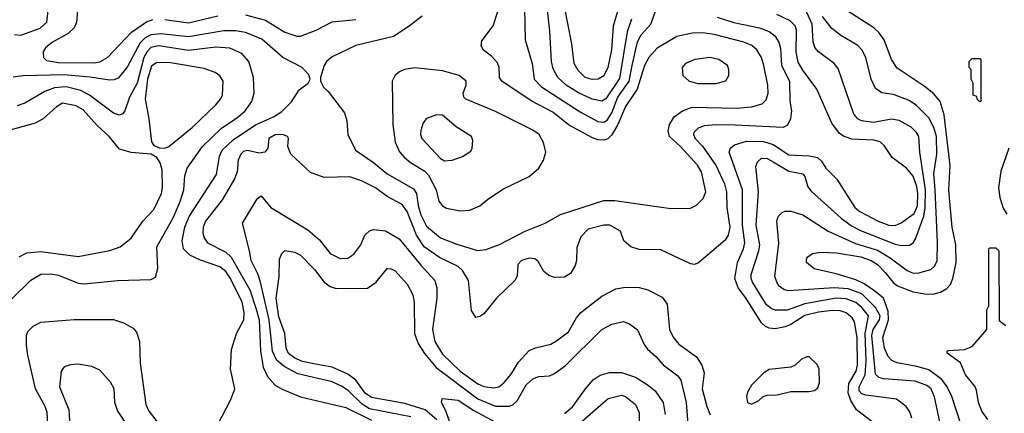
# Model space of a CAD drawing. Extents: x 997028 to 1115134, y 536408 to 618974.
# Tile 393 of 473: x 1056378 to 1061378, y 613110 to 615108. Entities that reach past the tile are written whole.
import ezdxf

# ---------------------------------------------------------------- set-up
doc = ezdxf.new("R2010")
doc.units = 0

msp = doc.modelspace()

# ---------------------------------------------------------------- linework, layer by layer
at = {"layer": '0CON10XD'}
for points in [[(1058941.3, 615165), (1058944.6, 615005), (1058980.6, 614885), (1058990.3, 614805), (1059027.6, 614767.6), (1059225, 614639.5), (1059315, 614591.6), (1059345, 614588.1), (1059362.1, 614597.9), (1059384.6, 614635), (1059415.1, 614715), (1059473.9, 614795), (1059489.1, 614875), (1059515, 614995.4), (1059535, 615030.7), (1059584.3, 615085.7), (1059611.8, 615165)], [(1059485, 615110.9), (1059463.3, 615046.7), (1059425, 614810), (1059355, 614706.6), (1059335, 614694.7), (1059285, 614705.2), (1059216.3, 614736.3), (1059153.3, 614775), (1059110.9, 614815), (1059088.3, 614858.3), (1059078.3, 614895), (1059071.4, 615051.4), (1059055.8, 615185)], [(1059415, 615148.5), (1059393, 615075), (1059384.4, 614955), (1059365, 614865.8), (1059345, 614823.3), (1059316.2, 614805), (1059285, 614803.4), (1059250.6, 614815), (1059215, 614850), (1059194, 614885), (1059182.7, 614985), (1059144.4, 615175)], [(1060908.2, 613085), (1060898.1, 613118.1), (1060880.6, 613145), (1060831.7, 613181.7), (1060675, 613202.6), (1060655, 613209.5), (1060641.3, 613225), (1060640.6, 613245), (1060672.5, 613305), (1060676.6, 613376.6), (1060672.2, 613515), (1060689.1, 613605), (1060655, 613647.3), (1060625, 613673.3), (1060575, 613691.4), (1060525, 613694.9), (1060365, 613666.3), (1060275, 613634.4), (1060215, 613633.8), (1060195, 613641.4), (1060171.5, 613661.5), (1060100.2, 613775), (1060092.4, 613795), (1060092.7, 613815), (1060132, 613935), (1060136.3, 613965), (1060117.6, 614065), (1060129.4, 614235), (1060117.1, 614362.9), (1060125, 614387.1), (1060145.3, 614404.7), (1060175, 614403.9), (1060205, 614386.8), (1060285, 614339.6), (1060355, 614325.5), (1060365, 614311.2), (1060380.1, 614260.1), (1060397, 614237), (1060549.8, 614099.8), (1060601.9, 614061.8), (1060647.8, 614037.8), (1060825, 613968.6), (1060855, 613961.8), (1060896.2, 613963.8), (1060915, 613975.6), (1060927.5, 613995), (1060969.3, 614110.7), (1060977.1, 614152.9), (1060977.9, 614245), (1060949.1, 614435), (1060943.9, 614515), (1060933.2, 614535), (1060905, 614562.3), (1060845, 614596.6), (1060805, 614602.9), (1060715, 614585.7), (1060652.9, 614595), (1060634.6, 614605), (1060615, 614627.8), (1060535, 614859.2), (1060514.4, 614885), (1060435, 614944.6), (1060415.8, 614965.8), (1060407.1, 614995), (1060402.8, 615085), (1060365, 615166)], [(1056352.6, 615032.6), (1056385, 615029.6), (1056481.9, 615065), (1056515.5, 615095), (1056523.5, 615155)], [(1056671.5, 615155), (1056666.1, 615095), (1056654.4, 615065.6), (1056625, 615038.2), (1056545, 614993.2), (1056510, 614965), (1056497.8, 614945), (1056500, 614915), (1056515, 614900), (1056575, 614890.5), (1056755, 614888.3), (1056785.6, 614894.4), (1056825, 614916.2), (1056946, 615045), (1057022.7, 615097.3), (1057055, 615108.1)], [(1057115, 615109), (1057235, 615091.5), (1057385, 615126.9)], [(1059920.6, 615120.6), (1060005, 615092.6), (1060135.9, 615065.9), (1060185, 615047.5), (1060213.3, 615025), (1060234, 614994), (1060242.2, 614962.2), (1060247.3, 614875), (1060287.9, 614795), (1060290, 614695), (1060297.5, 614645), (1060293.1, 614605), (1060277.4, 614572.6), (1060255, 614561.4), (1060012.1, 614572.1), (1059915.7, 614574.3), (1059855, 614568.4), (1059823.3, 614556.7), (1059801.8, 614535), (1059799.6, 614525), (1059808.2, 614505), (1059845.6, 614465.6), (1059915.7, 614365.7), (1059957, 614275), (1059967.8, 614235), (1059969.8, 614155), (1059985.2, 614055.2), (1059976.9, 614015), (1059960.8, 613989.2), (1059826.1, 613873.9), (1059805, 613865.6), (1059785, 613868.9), (1059635, 613939.6), (1059525, 613941.8), (1059481.2, 613955), (1059446.2, 613985), (1059430, 614035), (1059374.5, 614064.5), (1059345, 614065.4), (1059265, 614045.5), (1059228.2, 614005), (1059208.5, 613951.5), (1059206.2, 613885), (1059199.2, 613860.8), (1059175, 613819.2), (1059145, 613800.6), (1059095, 613799.4), (1059065, 613809.4), (1059039.8, 613829.8), (1059011.3, 613881.3), (1058994, 613894), (1058965, 613897.5), (1058927.5, 613885), (1058908.6, 613865), (1058904.4, 613805.6), (1058892.9, 613785), (1058800, 613695), (1058735, 613615.7), (1058715, 613601.2), (1058695, 613596.7), (1058672.4, 613632.4), (1058657.2, 613785), (1058627.9, 613835), (1058605, 613856), (1058511, 613901), (1058432.7, 613955), (1058393.5, 614013.5), (1058346.7, 614135), (1058320.6, 614170.6), (1058245, 614211.3), (1058185, 614254.1), (1058115, 614289.3), (1058055, 614310), (1057925, 614307.5), (1057855, 614332), (1057756, 614425), (1057740, 614465), (1057744.2, 614505), (1057738, 614515), (1057715.3, 614525.3), (1057675, 614522.7), (1057644, 614505), (1057638.8, 614455), (1057623.3, 614435), (1057595, 614430), (1057535, 614444.6), (1057515, 614438.7), (1057500.8, 614425), (1057488.4, 614395), (1057482.1, 614335), (1057469.9, 614300.1), (1057406.6, 614193.4), (1057321.2, 614085), (1057309.7, 614055), (1057308.4, 614025), (1057315, 614000.8), (1057331.5, 613975), (1057425, 613928.6), (1057452.1, 613902.1), (1057547, 613737), (1057579, 613639)], [(1057525, 615131.6), (1057626, 615106), (1057725, 615044.7), (1057785, 615023.3), (1057805, 615024.7), (1057884.2, 615055), (1057965, 615096.2), (1058085, 615108)], [(1058422, 615125), (1058355.8, 615075), (1058277.3, 615022.7), (1058085, 614976.9), (1057965, 614919.2), (1057936, 614895), (1057924, 614875), (1057906.2, 614815), (1057906, 614795), (1057921.2, 614765), (1057945, 614743.8), (1058027.1, 614635), (1058040, 614595), (1058044.3, 614525), (1058083.1, 614445), (1058175, 614382.5), (1058245, 614325.3), (1058379, 614249), (1058394.1, 614225), (1058401.6, 614165), (1058415, 614117.3), (1058445, 614059.6), (1058515, 614001.2), (1058598.9, 613968.9), (1058703.7, 613936.3)], [(1058703.7, 613936.3), (1058745, 613942), (1058815, 613967.1), (1058945.3, 614034.7), (1059046.2, 614075), (1059125, 614120), (1059345, 614189.6), (1059400.9, 614190.9), (1059685, 614150), (1059785, 614152), (1059815, 614167.1), (1059849.5, 614200.5), (1059862.7, 614235), (1059841.4, 614335), (1059819.6, 614369.6), (1059733.4, 614465), (1059679.1, 614515), (1059671.4, 614541.4), (1059677.5, 614575), (1059702.2, 614615), (1059744.4, 614645), (1059794, 614664), (1060021, 614659), (1060095, 614665.3), (1060149.1, 614680.9), (1060169.1, 614700.9), (1060179.3, 614735), (1060177.3, 614775), (1060158.1, 614875), (1060145, 614915.8), (1060121.5, 614955), (1060096.5, 614976.5), (1060055, 614994.2), (1059905, 615031.7), (1059845, 615040.3), (1059795, 615040), (1059715, 615022.1), (1059616.2, 614963.8), (1059573.6, 614916.4), (1059551.7, 614875), (1059514.1, 614755.9), (1059455, 614666.5), (1059415.5, 614575), (1059385, 614522.8), (1059365, 614503.1), (1059345, 614495.8), (1059315, 614497.8), (1059287.9, 614507.9), (1059165, 614574.2), (1059085, 614639.2), (1058975, 614696.5), (1058826.9, 614795), (1058815.6, 614815), (1058812.9, 614865), (1058805, 614888.8), (1058775, 614922.5), (1058733.7, 614953.7), (1058722, 614975), (1058725, 615000), (1058783, 615077), (1058808, 615155)], [(1060738.1, 614085), (1060792, 614065), (1060825, 614063.8), (1060855, 614076.7), (1060921.2, 614125), (1060937.2, 614162.8), (1060940, 614225), (1060935, 614260.4), (1060915, 614313.3), (1060882.5, 614355), (1060809, 614409), (1060768.8, 614468.8), (1060747.4, 614487.4), (1060715.8, 614495.8), (1060605, 614502.2), (1060564.5, 614514.5), (1060540.8, 614530.8), (1060502.8, 614582.8), (1060426.9, 614755), (1060355, 614850.8), (1060331.6, 614891.6), (1060321.2, 614945), (1060323.4, 615055), (1060316.7, 615076.7), (1060291, 615101), (1060224.1, 615134.1)], [(1061164.7, 613035), (1061111.7, 613195), (1061088.9, 613245), (1061061.2, 613281.2), (1060995, 613331), (1060935, 613348.1), (1060835, 613365.7), (1060808.1, 613378.1), (1060787.9, 613397.9), (1060770.4, 613440.4), (1060761.9, 613495), (1060790.1, 613585), (1060789.3, 613629.3), (1060764.6, 613694.6), (1060720.5, 613730.5), (1060667.2, 613767.2), (1060625, 613787.7), (1060525, 613818.4), (1060413.6, 613843.6), (1060374.4, 613875), (1060373.3, 613895), (1060380, 613905), (1060405, 613921.9), (1060445, 613927.7), (1060525.8, 613924.2), (1060650, 613905), (1060702.9, 613885), (1060734, 613865), (1060774.2, 613825), (1060813.5, 613773.5), (1060836.5, 613756.5), (1060915, 613727.4), (1060975, 613716.5), (1061015, 613715.3), (1061054.7, 613725.3), (1061086.8, 613743.2), (1061105.2, 613764.8), (1061117.5, 613795), (1061134.4, 613875.6), (1061131.5, 613965), (1061114.3, 614055.7), (1061101.6, 614185), (1061097.3, 614245), (1061103.7, 614366.3), (1061073.9, 614625), (1061052.6, 614692.6), (1061020.8, 614730.8), (1060970.9, 614770.9), (1060835, 614860.9), (1060806.2, 614905), (1060768.9, 615005), (1060742, 615042), (1060715.8, 615065.8), (1060578.5, 615155)], [(1061026.6, 614246.6), (1061021.3, 614325), (1061035.4, 614424.6), (1061033.3, 614515), (1061020.9, 614560.9), (1060995, 614608.9), (1060932.7, 614672.7), (1060895, 614697.8), (1060815, 614728), (1060756.4, 614736.4), (1060725, 614759.2), (1060702.3, 614805), (1060675.3, 614915), (1060654.6, 614955), (1060635, 614976.9), (1060547.6, 615027.6), (1060502.2, 615062.2), (1060455, 615124.5)], [(1057339.2, 612965), (1057450.3, 613179.7), (1057470.8, 613235), (1057449.5, 613335), (1057453.3, 613435), (1057479.5, 613515), (1057516, 613584), (1057517.5, 613622.5), (1057508.8, 613675), (1057449.7, 613795), (1057425, 613829.2), (1057395, 613853.7), (1057297.1, 613887.1), (1057242.5, 613912.5), (1057210.3, 613945), (1057202.9, 613985), (1057217.2, 614055), (1057239.8, 614109.8), (1057378.3, 614321.7), (1057393.3, 614415), (1057406.2, 614445), (1057461.8, 614498.2), (1057575.4, 614574.6), (1057668.1, 614615), (1057709, 614641), (1057758.7, 614691.3), (1057797.6, 614752.4), (1057843.3, 614785), (1057853.8, 614805), (1057847.5, 614827.5), (1057813.3, 614865), (1057715, 614916.2), (1057608.4, 615008.4), (1057525, 615042.6), (1057475, 615051.2), (1057415, 615051.1), (1057235, 615021.2), (1057095, 615036.1), (1057045, 615030.9), (1057014.9, 615015.1), (1056990.1, 614989.9), (1056924.1, 614865.9), (1056879, 614811), (1056858.2, 614801.8), (1056835, 614800.7), (1056736, 614816), (1056605, 614828.6), (1056395, 614823.1), (1056345, 614815.6)], [(1056236.4, 613593.6), (1056435, 613786.2), (1056485, 613815.8), (1056535, 613817.9), (1056575, 613810.8), (1056675, 613770.7), (1056705, 613766.7), (1056875, 613783.8), (1057045, 613790), (1057068.8, 613801.2), (1057079.4, 613845), (1057074.1, 613955.9), (1057157.2, 614102.8), (1057193.1, 614185), (1057212.2, 614245), (1057217.6, 614315), (1057228.9, 614355), (1057307.3, 614465), (1057401.8, 614555), (1057486.9, 614613.1), (1057522.9, 614645), (1057556.8, 614693.2), (1057568.5, 614735), (1057565.4, 614815), (1057542.1, 614895), (1057506.9, 614936.9), (1057445, 614962.8), (1057375, 614968.6), (1057235, 614950.9), (1057085, 614974.5), (1057045, 614967), (1057025, 614947), (1057008.1, 614915), (1056974.9, 614785.1), (1056935.8, 614715), (1056911.8, 614645), (1056900.4, 614629.6), (1056885, 614622.7), (1056855, 614632.5), (1056732.5, 614725), (1056688.7, 614748.7), (1056615, 614767.2), (1056555, 614761.3), (1056506.6, 614743.4), (1056405, 614684.1), (1056365, 614670.6)], [(1059915, 614784.6), (1059965, 614798), (1059980, 614825), (1059980, 614855), (1059972, 614875), (1059928, 614905), (1059885, 614915.4), (1059807.5, 614905), (1059758.8, 614885), (1059742, 614865), (1059746.2, 614825), (1059778.8, 614795), (1059824.6, 614784.6), (1059915, 614784.6)], [(1057115, 614455.8), (1057135, 614464.3), (1057255, 614560), (1057374.5, 614675), (1057398.5, 614705), (1057407.5, 614725), (1057411.8, 614795), (1057395, 614822.2), (1057370.5, 614840.5), (1057315, 614860.7), (1057145, 614888.4), (1057075, 614890.8), (1057047.9, 614872.1), (1057026.8, 614805), (1057015.6, 614705), (1057034.7, 614605), (1057047.3, 614487.3), (1057059.5, 614469.5), (1057087.7, 614457.7), (1057115, 614455.8)], [(1058615, 614137.8), (1058665, 614141.9), (1058715, 614162.9), (1058753.9, 614196.1), (1058832.2, 614247.8), (1058965, 614311.4), (1059014, 614355), (1059039.2, 614395), (1059050, 614435), (1059038.6, 614485), (1059015.7, 614525), (1058985, 614547.5), (1058795, 614641.8), (1058644, 614705), (1058634, 614715), (1058630, 614735), (1058645.8, 614775), (1058645.7, 614795), (1058610, 614825), (1058525, 614848.8), (1058385, 614862.7), (1058332.5, 614855), (1058306.3, 614843.7), (1058284.6, 614825.4), (1058269.4, 614795), (1058273.3, 614575), (1058285.9, 614485.9), (1058307.3, 614437.3), (1058330, 614410), (1058362.7, 614382.7), (1058435, 614338.4), (1058455, 614318.2), (1058492.6, 614245), (1058507.6, 614187.6), (1058525, 614162.9), (1058545, 614151.9), (1058615, 614137.8)], [(1061255, 614690), (1061240, 614705), (1061238.3, 614718.3), (1061220, 614725), (1061220, 614785), (1061210, 614805), (1061210, 614855), (1061200, 614865), (1061200, 614895), (1061215, 614910), (1061255, 614910), (1061260, 614905), (1061260, 614695), (1061255, 614690)], [(1056376, 613904), (1056414.6, 613925.4), (1056485, 613930.6), (1056675, 613905.4), (1056836.8, 613936.8), (1056888, 613955), (1056945, 613999.4), (1057004.3, 614085.7), (1057059.6, 614145), (1057097.7, 614225), (1057103.8, 614255), (1057101.5, 614345), (1057091.7, 614381.7), (1057075, 614408.8), (1057045.8, 614425.8), (1056943.9, 614433.9), (1056885, 614450.5), (1056832.3, 614515), (1056771.5, 614571.5), (1056700.5, 614650.5), (1056665, 614669.7), (1056596.4, 614683.6), (1056565, 614666.1), (1056497.5, 614605), (1056457, 614583), (1056335, 614549.1)], [(1058535, 614392.2), (1058575, 614394.4), (1058626.8, 614413.2), (1058668.8, 614441.2), (1058676.2, 614455), (1058680, 614495), (1058672, 614515), (1058595, 614564.4), (1058525, 614623.8), (1058495.4, 614624.6), (1058445, 614606.9), (1058428.1, 614585), (1058415.4, 614544.6), (1058413.8, 614525), (1058421.2, 614505), (1058515, 614402.5), (1058535, 614392.2)], [(1060715, 613062), (1060627.6, 613127.6), (1060599, 613175), (1060586.4, 613215), (1060588.9, 613261.1), (1060625.9, 613325), (1060632.2, 613355), (1060631.6, 613495), (1060616.9, 613575), (1060605.9, 613595), (1060575, 613620.2), (1060545, 613630.3), (1060505, 613631.9), (1060435, 613624.2), (1060365, 613607.4), (1060295, 613561.6), (1060265, 613548.7), (1060215, 613539.3), (1060185, 613541.9), (1060165, 613550.5), (1060145, 613569.7), (1060065, 613698.4), (1060026.6, 613746.6), (1060009.3, 613795), (1060023.5, 613875), (1060054.4, 613945), (1060060, 613975), (1060049.7, 614065), (1060049.6, 614245), (1059981.8, 614435), (1059988.5, 614455), (1060008.1, 614471.9), (1060069.4, 614490.6), (1060155, 614489.4), (1060205, 614473.8), (1060285, 614422.7), (1060387.6, 614417.6), (1060429.1, 614409.1), (1060450.3, 614390.3), (1060472, 614355), (1060528.3, 614298.3), (1060619.1, 614155), (1060645, 614134.2), (1060738.1, 614085)], [(1061402.1, 614455), (1061360.6, 614339.4), (1061349.4, 614255), (1061355.2, 614205), (1061372, 614152), (1061390.5, 614120.5)], [(1058365, 613091.9), (1058155, 613132.9), (1058117, 613157), (1058047.4, 613225), (1058016.1, 613246.1), (1057965, 613269.5), (1057791.5, 613311.5), (1057725, 613345.6), (1057685, 613378), (1057661.9, 613425), (1057644.7, 613585), (1057601.6, 613775), (1057588.2, 613818.2), (1057554.1, 613885), (1057544.7, 613934.7), (1057510.6, 614075), (1057585, 614198.8), (1057605, 614213.3), (1057654, 614155), (1057841.5, 614041.5), (1057900.2, 613990.3), (1057955, 613920.9), (1058005, 613895.6), (1058045, 613898.1), (1058075, 613917.1), (1058110.5, 613965), (1058131.4, 614015), (1058155, 614035.8), (1058175, 614042.5), (1058236.6, 614036.6), (1058305, 613995.6), (1058415, 613861.6), (1058486.7, 613785), (1058496.9, 613746.9), (1058497.1, 613695), (1058474, 613535), (1058487.2, 613475), (1058525, 613409.7), (1058615.9, 613325), (1058705, 613260.8), (1058735, 613246.4), (1058785, 613239.7), (1058811.4, 613245), (1058836.5, 613265), (1058875, 613308.9), (1058910.8, 613369.2), (1058965, 613428.6), (1058997.4, 613442.6), (1059075, 613461.5), (1059105, 613477.5), (1059165, 613524.5), (1059205.2, 613594.8), (1059228, 613622), (1059335, 613705.6), (1059405, 613741.5), (1059455, 613750.5), (1059525, 613748.5), (1059567.6, 613737.6), (1059640.3, 613700.3), (1059665.7, 613665), (1059678.9, 613535), (1059697.1, 613497.1), (1059725, 613460.5), (1059815, 613396.5), (1059842.7, 613355), (1059854.7, 613315), (1059844.6, 613235), (1059867.6, 613145), (1059885, 613101.9)], [(1061057.9, 613035), (1061023.3, 613193.3), (1061006.3, 613235), (1060985, 613251.6), (1060925, 613273.7), (1060764.8, 613284.8), (1060741.3, 613291.3), (1060725, 613308.5), (1060705.9, 613505), (1060713.2, 613535), (1060743.9, 613585), (1060747.4, 613605), (1060725, 613647.9), (1060655, 613716.5), (1060585, 613741.5), (1060515, 613747.1), (1060281.5, 613731.5), (1060258.7, 613738.7), (1060236, 613756), (1060222.7, 613775), (1060213.6, 613805), (1060234, 613974), (1060222.5, 614085), (1060230.9, 614109.1), (1060250.9, 614129.1), (1060265, 614135.6), (1060295, 614135.5), (1060355, 614118.2), (1060483.8, 614033.8), (1060622.2, 613972.2), (1060735, 613937.5), (1060799.3, 613899.3), (1060884.6, 613834.6), (1060915, 613822), (1060945, 613822.4), (1061005, 613839.6), (1061025, 613859.1), (1061037.6, 613885), (1061039.5, 613975), (1061026.6, 614246.6)], [(1058496.7, 613076.7), (1058437.3, 613127.3), (1058335, 613160.7), (1058165, 613189.8), (1058133.4, 613213.4), (1058085, 613279.2), (1058045, 613309.3), (1057965, 613343.9), (1057871.7, 613361.7), (1057813.9, 613373.9), (1057775, 613390.2), (1057744.3, 613414.3), (1057731.7, 613441.7), (1057725.2, 613515), (1057695, 613600), (1057680, 613695), (1057695.4, 613805), (1057697.9, 613892.1), (1057709.1, 613920.9), (1057725, 613935.8), (1057775, 613927.8), (1057805, 613912.5), (1057875, 613840.6), (1057925, 613776.5), (1057955, 613754.5), (1057985, 613743.6), (1058145, 613745.6), (1058188.1, 613775), (1058243.8, 613845), (1058265, 613844.2), (1058285, 613832.5), (1058345.8, 613765.8), (1058375, 613712), (1058382.2, 613675), (1058383.7, 613515), (1058402.6, 613465), (1058433.9, 613413.9), (1058493.4, 613343.4), (1058705, 613183.1), (1058795, 613147), (1058865, 613147.1), (1058885, 613154.7), (1058905, 613173.8), (1058951.2, 613255), (1058984.1, 613285.9), (1059015, 613297.5), (1059068.7, 613301.3), (1059095, 613312.9), (1059148.9, 613351.1), (1059333.8, 613536.2), (1059385, 613562.1), (1059445, 613576.5), (1059474.6, 613564.6), (1059515, 613534.2), (1059549.4, 613459.4), (1059566.1, 613436.1), (1059609.3, 613399.3), (1059646.4, 613356.4), (1059720.5, 613300.5), (1059735, 613278.1), (1059763.1, 613165), (1059771.9, 613055)], [(1061295, 613078.6), (1061265, 613120.8), (1061248.2, 613165), (1061237.9, 613227.9), (1061228.7, 613248.7), (1061182.2, 613305), (1061155.8, 613365.8), (1061087.5, 613415), (1061087.5, 613425), (1061095, 613428.8), (1061176.1, 613433.9), (1061215, 613448.8), (1061290, 613535), (1061290, 613635), (1061300, 613655), (1061300, 613945), (1061305, 613950), (1061335, 613950), (1061350, 613935), (1061351.7, 613581.7), (1061386.4, 613556.4)], [(1057579, 613639), (1057594.8, 613585), (1057600.6, 613425), (1057615.2, 613345.2), (1057636.9, 613296.9), (1057675, 613253.5), (1057712.1, 613232.1), (1057805, 613194.3), (1058035, 613140.2), (1058165, 613076.4)], [(1056526.8, 612965), (1056517.3, 613115), (1056508.6, 613145), (1056458.8, 613235), (1056418.9, 613405), (1056412.5, 613455), (1056412.9, 613505), (1056420, 613525), (1056447.4, 613552.6), (1056486.4, 613573.6), (1056655, 613586.9), (1056855, 613585.7), (1056905, 613569.2), (1056955, 613542), (1056971.3, 613521.3), (1056986.9, 613475), (1056990.5, 613365), (1057018.8, 613155), (1057035, 613120.6), (1057155.6, 612965)], [(1060095, 613156.2), (1060105, 613161.2), (1060132.5, 613175), (1060153.9, 613196.1), (1060175, 613203.3), (1060225, 613203.8), (1060295, 613221.2), (1060385, 613221.2), (1060415, 613226.7), (1060430.7, 613239.3), (1060440, 613265), (1060437.5, 613335), (1060428.3, 613358.3), (1060387.5, 613397.5), (1060375, 613397.5), (1060346.4, 613383.6), (1060316.1, 613353.9), (1060295, 613343.8), (1060185, 613333.3), (1060157.5, 613315), (1060095, 613252.5), (1060075, 613217.5), (1060070, 613195), (1060074, 613165), (1060095, 613156.2)], [(1056934.2, 613034.2), (1056875.4, 613125), (1056861.5, 613165), (1056857.5, 613235), (1056838.7, 613268.7), (1056785, 613330), (1056745, 613348.1), (1056675, 613359.4), (1056637, 613357), (1056605, 613345.6), (1056589.5, 613325), (1056580, 613245), (1056628.5, 613128.5), (1056638.9, 612965)], [(1059145, 613109.7), (1059185, 613142.7), (1059251.1, 613235), (1059289.8, 613280.3), (1059326.7, 613303.3), (1059373.3, 613316.7), (1059435, 613316.7), (1059505, 613294.1), (1059565, 613257.3), (1059605, 613224.5), (1059645.4, 613165), (1059656.2, 613105)], [(1058569.5, 613045), (1058543.2, 613123.2), (1058521.1, 613165), (1058524.2, 613185.8), (1058605, 613176.6), (1058685.1, 613125.1), (1058795, 613066.3)], [(1059184, 613026), (1059366, 613185), (1059435, 613203.1), (1059455, 613195.4), (1059505.8, 613155.8), (1059524.6, 613114.6), (1059526.4, 612915)]]:
    msp.add_lwpolyline(points, dxfattribs=at)

doc.saveas('drawing.dxf')
